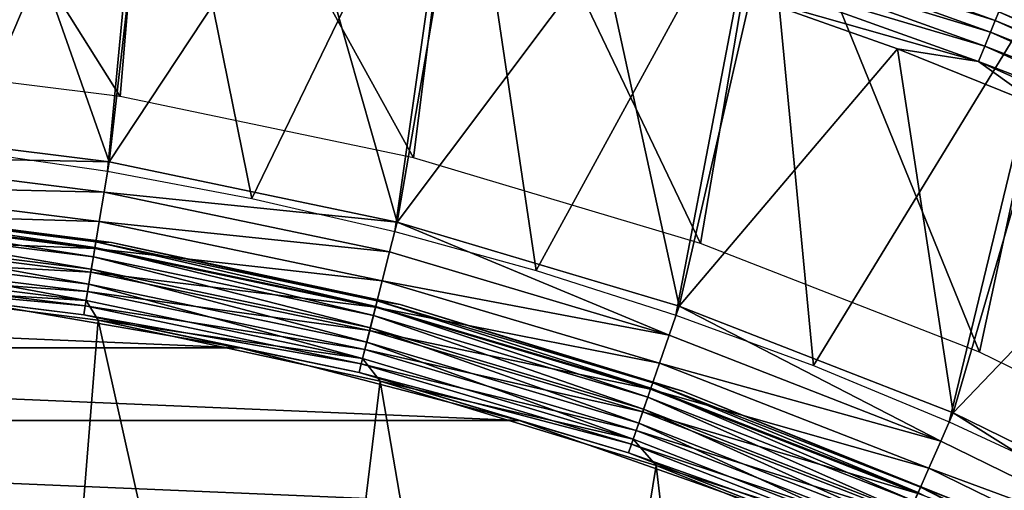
# Model space of a CAD drawing. Header units: millimetres. Extents: x -43.6 to 43.6, y -43.6 to 43.6.
# Tile 345 of 637: x 3.1 to 9.4, y 20.1 to 23.1. Entities that reach past the tile are written whole.
import ezdxf

# ---------------------------------------------------------------- set-up
doc = ezdxf.new("R2010")
doc.units = ezdxf.units.MM
doc.header["$LTSCALE"] = 52.148148
for name, color, linetype in [('1', 7, 'CONTINUOUS'), ('125', 7, 'CONTINUOUS'), ('127', 7, 'CONTINUOUS'), ('130', 7, 'CONTINUOUS'), ('133', 7, 'CONTINUOUS'), ('135', 7, 'CONTINUOUS'), ('138', 7, 'CONTINUOUS'), ('139', 7, 'CONTINUOUS'), ('143', 7, 'CONTINUOUS'), ('144', 7, 'CONTINUOUS'), ('26', 7, 'CONTINUOUS')]:
    doc.layers.add(name, color=color, linetype=linetype)

msp = doc.modelspace()

# ---------------------------------------------------------------- linework, layer by layer
at = {"layer": '1', "color": 183, "linetype": 'Continuous', "true_color": 0x8c69cc}
for points in [[(1.8926, 22.8408, -9.4785), (2.0002, 25.4214, -9.4785), (3.7725, 22.6065, -9.4785), (1.8926, 22.8408, -9.4785)], [(2.0002, 25.4214, -9.4785), (3.9885, 25.1861, -9.4785), (3.7725, 22.6065, -9.4785), (2.0002, 25.4214, -9.4785)], [(3.7725, 22.6065, -9.4785), (3.9885, 25.1861, -9.4785), (5.6264, 22.2178, -9.4785), (3.7725, 22.6065, -9.4785)], [(3.9885, 25.1861, -9.4785), (5.9524, 24.7955, -9.4785), (5.6264, 22.2178, -9.4785), (3.9885, 25.1861, -9.4785)], [(5.6264, 22.2178, -9.4785), (5.9524, 24.7955, -9.4785), (7.4419, 21.6772, -9.4785), (5.6264, 22.2178, -9.4785)], [(5.9524, 24.7955, -9.4785), (7.8795, 24.2521, -9.4785), (7.4419, 21.6772, -9.4785), (5.9524, 24.7955, -9.4785)], [(7.4419, 21.6772, -9.4785), (7.8795, 24.2521, -9.4785), (9.2067, 20.9886, -9.4785), (7.4419, 21.6772, -9.4785)], [(7.8795, 24.2521, -9.4785), (9.758, 23.5591, -9.4785), (9.2067, 20.9886, -9.4785), (7.8795, 24.2521, -9.4785)], [(9.2067, 20.9886, -9.4785), (9.758, 23.5591, -9.4785), (10.9084, 20.1567, -9.4785), (9.2067, 20.9886, -9.4785)]]:
    msp.add_3dface(points, dxfattribs=at)
at = {"layer": '125', "color": 96, "linetype": 'Continuous', "true_color": 0x008000}
for points in [[(2.7309, 21.3259, -12.8785), (4.5296, 21.0174, -12.8785), (2.7309, 21.3259, -26.7285), (2.7309, 21.3259, -12.8785)], [(2.7309, 21.3259, -26.7285), (4.5296, 21.0174, -12.8785), (4.5296, 21.0174, -26.7285), (2.7309, 21.3259, -26.7285)], [(4.5296, 21.0174, -12.8785), (6.2957, 20.5576, -12.8785), (4.5296, 21.0174, -26.7285), (4.5296, 21.0174, -12.8785)], [(4.5296, 21.0174, -26.7285), (6.2957, 20.5576, -12.8785), (6.2957, 20.5576, -26.7285), (4.5296, 21.0174, -26.7285)], [(6.2957, 20.5576, -12.8785), (8.0164, 19.9496, -12.8785), (6.2957, 20.5576, -26.7285), (6.2957, 20.5576, -12.8785)], [(6.2957, 20.5576, -26.7285), (8.0164, 19.9496, -12.8785), (8.0164, 19.9496, -26.7285), (6.2957, 20.5576, -26.7285)]]:
    msp.add_3dface(points, dxfattribs=at)
at = {"layer": '127', "color": 96, "linetype": 'Continuous', "true_color": 0x008000}
for points in [[(3.7034, 22.1931, -11.8785), (1.8581, 22.4231, -11.8785), (2.9526, 24.3214, -11.8785), (3.7034, 22.1931, -11.8785)], [(3.9295, 24.1828, -11.8785), (3.7034, 22.1931, -11.8785), (2.9526, 24.3214, -11.8785), (3.9295, 24.1828, -11.8785)], [(4.9001, 24.005, -11.8785), (3.7034, 22.1931, -11.8785), (3.9295, 24.1828, -11.8785), (4.9001, 24.005, -11.8785)], [(5.5236, 21.8115, -11.8785), (3.7034, 22.1931, -11.8785), (4.9001, 24.005, -11.8785), (5.5236, 21.8115, -11.8785)], [(5.8628, 23.7882, -11.8785), (5.5236, 21.8115, -11.8785), (4.9001, 24.005, -11.8785), (5.8628, 23.7882, -11.8785)], [(6.8158, 23.5328, -11.8785), (5.5236, 21.8115, -11.8785), (5.8628, 23.7882, -11.8785), (6.8158, 23.5328, -11.8785)], [(7.3058, 21.2809, -11.8785), (5.5236, 21.8115, -11.8785), (6.8158, 23.5328, -11.8785), (7.3058, 21.2809, -11.8785)], [(7.7578, 23.2393, -11.8785), (7.3058, 21.2809, -11.8785), (6.8158, 23.5328, -11.8785), (7.7578, 23.2393, -11.8785)], [(8.6874, 22.9081, -11.8785), (7.3058, 21.2809, -11.8785), (7.7578, 23.2393, -11.8785), (8.6874, 22.9081, -11.8785)], [(9.0383, 20.6048, -11.8785), (7.3058, 21.2809, -11.8785), (8.6874, 22.9081, -11.8785), (9.0383, 20.6048, -11.8785)], [(9.6028, 22.5397, -11.8785), (9.0383, 20.6048, -11.8785), (8.6874, 22.9081, -11.8785), (9.6028, 22.5397, -11.8785)], [(10.5026, 22.1347, -11.8785), (9.0383, 20.6048, -11.8785), (9.6028, 22.5397, -11.8785), (10.5026, 22.1347, -11.8785)], [(10.709, 19.7881, -11.8785), (9.0383, 20.6048, -11.8785), (10.5026, 22.1347, -11.8785), (10.709, 19.7881, -11.8785)]]:
    msp.add_3dface(points, dxfattribs=at)
at = {"layer": '130', "color": 96, "linetype": 'Continuous', "true_color": 0x008000}
for points in [[(1.8581, 22.4231, -11.8785), (3.7034, 22.1931, -11.8785), (1.842, 22.2299, -11.8975), (1.8581, 22.4231, -11.8785)], [(3.6715, 22.0018, -11.8975), (1.8265, 22.0427, -11.9543), (1.842, 22.2299, -11.8975), (3.6715, 22.0018, -11.8975)], [(3.7034, 22.1931, -11.8785), (3.6715, 22.0018, -11.8975), (1.842, 22.2299, -11.8975), (3.7034, 22.1931, -11.8785)], [(3.7034, 22.1931, -11.8785), (5.5236, 21.8115, -11.8785), (3.6715, 22.0018, -11.8975), (3.7034, 22.1931, -11.8785)], [(3.6405, 21.8166, -11.9543), (1.8122, 21.8701, -12.0466), (1.8265, 22.0427, -11.9543), (3.6405, 21.8166, -11.9543)], [(3.6405, 21.8166, -11.9543), (1.8265, 22.0427, -11.9543), (3.6715, 22.0018, -11.8975), (3.6405, 21.8166, -11.9543)], [(5.4758, 21.6235, -11.8975), (3.6405, 21.8166, -11.9543), (3.6715, 22.0018, -11.8975), (5.4758, 21.6235, -11.8975)], [(5.5236, 21.8115, -11.8785), (5.4758, 21.6235, -11.8975), (3.6715, 22.0018, -11.8975), (5.5236, 21.8115, -11.8785)], [(3.612, 21.6458, -12.0466), (1.7997, 21.7189, -12.171), (1.8122, 21.8701, -12.0466), (3.612, 21.6458, -12.0466)], [(3.612, 21.6458, -12.0466), (1.8122, 21.8701, -12.0466), (3.6405, 21.8166, -11.9543), (3.612, 21.6458, -12.0466)], [(5.4297, 21.4414, -11.9543), (3.612, 21.6458, -12.0466), (3.6405, 21.8166, -11.9543), (5.4297, 21.4414, -11.9543)], [(5.4297, 21.4414, -11.9543), (3.6405, 21.8166, -11.9543), (5.4758, 21.6235, -11.8975), (5.4297, 21.4414, -11.9543)], [(5.5236, 21.8115, -11.8785), (7.2428, 21.0975, -11.8975), (5.4758, 21.6235, -11.8975), (5.5236, 21.8115, -11.8785)], [(5.5236, 21.8115, -11.8785), (7.3058, 21.2809, -11.8785), (7.2428, 21.0975, -11.8975), (5.5236, 21.8115, -11.8785)], [(3.5871, 21.4961, -12.171), (1.7894, 21.5947, -12.3226), (1.7997, 21.7189, -12.171), (3.5871, 21.4961, -12.171)], [(3.5871, 21.4961, -12.171), (1.7997, 21.7189, -12.171), (3.612, 21.6458, -12.0466), (3.5871, 21.4961, -12.171)], [(5.3872, 21.2736, -12.0466), (3.5871, 21.4961, -12.171), (3.612, 21.6458, -12.0466), (5.3872, 21.2736, -12.0466)], [(5.3872, 21.2736, -12.0466), (3.612, 21.6458, -12.0466), (5.4297, 21.4414, -11.9543), (5.3872, 21.2736, -12.0466)], [(7.2428, 21.0975, -11.8975), (5.4297, 21.4414, -11.9543), (5.4758, 21.6235, -11.8975), (7.2428, 21.0975, -11.8975)], [(3.5666, 21.3732, -12.3226), (1.7817, 21.5025, -12.4957), (1.7894, 21.5947, -12.3226), (3.5666, 21.3732, -12.3226)], [(3.5666, 21.3732, -12.3226), (1.7894, 21.5947, -12.3226), (3.5871, 21.4961, -12.171), (3.5666, 21.3732, -12.3226)], [(3.5513, 21.2819, -12.4957), (1.777, 21.4457, -12.6834), (1.7817, 21.5025, -12.4957), (3.5513, 21.2819, -12.4957)], [(3.5513, 21.2819, -12.4957), (1.7817, 21.5025, -12.4957), (3.5666, 21.3732, -12.3226), (3.5513, 21.2819, -12.4957)], [(5.3499, 21.1264, -12.171), (3.5666, 21.3732, -12.3226), (3.5871, 21.4961, -12.171), (5.3499, 21.1264, -12.171)], [(5.3499, 21.1264, -12.171), (3.5871, 21.4961, -12.171), (5.3872, 21.2736, -12.0466), (5.3499, 21.1264, -12.171)], [(3.5419, 21.2257, -12.6834), (2.7309, 21.3259, -12.8785), (1.777, 21.4457, -12.6834), (3.5419, 21.2257, -12.6834)], [(3.5419, 21.2257, -12.6834), (1.777, 21.4457, -12.6834), (3.5513, 21.2819, -12.4957), (3.5419, 21.2257, -12.6834)], [(7.1818, 20.9198, -11.9543), (5.3872, 21.2736, -12.0466), (5.4297, 21.4414, -11.9543), (7.1818, 20.9198, -11.9543)], [(7.1818, 20.9198, -11.9543), (5.4297, 21.4414, -11.9543), (7.2428, 21.0975, -11.8975), (7.1818, 20.9198, -11.9543)], [(5.3194, 21.0057, -12.3226), (3.5513, 21.2819, -12.4957), (3.5666, 21.3732, -12.3226), (5.3194, 21.0057, -12.3226)], [(5.3194, 21.0057, -12.3226), (3.5666, 21.3732, -12.3226), (5.3499, 21.1264, -12.171), (5.3194, 21.0057, -12.3226)], [(4.5296, 21.0174, -12.8785), (2.7309, 21.3259, -12.8785), (3.5419, 21.2257, -12.6834), (4.5296, 21.0174, -12.8785)], [(5.2966, 20.916, -12.4957), (3.5419, 21.2257, -12.6834), (3.5513, 21.2819, -12.4957), (5.2966, 20.916, -12.4957)], [(5.2966, 20.916, -12.4957), (3.5513, 21.2819, -12.4957), (5.3194, 21.0057, -12.3226), (5.2966, 20.916, -12.4957)], [(7.1256, 20.756, -12.0466), (5.3499, 21.1264, -12.171), (5.3872, 21.2736, -12.0466), (7.1256, 20.756, -12.0466)], [(7.1256, 20.756, -12.0466), (5.3872, 21.2736, -12.0466), (7.1818, 20.9198, -11.9543), (7.1256, 20.756, -12.0466)], [(7.3058, 21.2809, -11.8785), (8.9602, 20.4273, -11.8975), (7.2428, 21.0975, -11.8975), (7.3058, 21.2809, -11.8785)], [(7.3058, 21.2809, -11.8785), (9.0383, 20.6048, -11.8785), (8.9602, 20.4273, -11.8975), (7.3058, 21.2809, -11.8785)], [(5.2827, 20.8607, -12.6834), (4.5296, 21.0174, -12.8785), (3.5419, 21.2257, -12.6834), (5.2827, 20.8607, -12.6834)], [(5.2827, 20.8607, -12.6834), (3.5419, 21.2257, -12.6834), (5.2966, 20.916, -12.4957), (5.2827, 20.8607, -12.6834)], [(7.0763, 20.6125, -12.171), (5.3194, 21.0057, -12.3226), (5.3499, 21.1264, -12.171), (7.0763, 20.6125, -12.171)], [(7.0763, 20.6125, -12.171), (5.3499, 21.1264, -12.171), (7.1256, 20.756, -12.0466), (7.0763, 20.6125, -12.171)], [(8.9602, 20.4273, -11.8975), (7.1818, 20.9198, -11.9543), (7.2428, 21.0975, -11.8975), (8.9602, 20.4273, -11.8975)], [(6.2957, 20.5576, -12.8785), (4.5296, 21.0174, -12.8785), (5.2827, 20.8607, -12.6834), (6.2957, 20.5576, -12.8785)], [(7.0358, 20.4947, -12.3226), (5.2966, 20.916, -12.4957), (5.3194, 21.0057, -12.3226), (7.0358, 20.4947, -12.3226)], [(7.0358, 20.4947, -12.3226), (5.3194, 21.0057, -12.3226), (7.0763, 20.6125, -12.171), (7.0358, 20.4947, -12.3226)], [(8.8848, 20.2553, -11.9543), (7.1256, 20.756, -12.0466), (7.1818, 20.9198, -11.9543), (8.8848, 20.2553, -11.9543)], [(8.8848, 20.2553, -11.9543), (7.1818, 20.9198, -11.9543), (8.9602, 20.4273, -11.8975), (8.8848, 20.2553, -11.9543)], [(7.0058, 20.4071, -12.4957), (5.2827, 20.8607, -12.6834), (5.2966, 20.916, -12.4957), (7.0058, 20.4071, -12.4957)], [(6.9873, 20.3532, -12.6834), (6.2957, 20.5576, -12.8785), (5.2827, 20.8607, -12.6834), (6.9873, 20.3532, -12.6834)], [(6.9873, 20.3532, -12.6834), (5.2827, 20.8607, -12.6834), (7.0058, 20.4071, -12.4957), (6.9873, 20.3532, -12.6834)], [(7.0058, 20.4071, -12.4957), (5.2966, 20.916, -12.4957), (7.0358, 20.4947, -12.3226), (7.0058, 20.4071, -12.4957)], [(8.8152, 20.0967, -12.0466), (7.0763, 20.6125, -12.171), (7.1256, 20.756, -12.0466), (8.8152, 20.0967, -12.0466)], [(8.8152, 20.0967, -12.0466), (7.1256, 20.756, -12.0466), (8.8848, 20.2553, -11.9543), (8.8152, 20.0967, -12.0466)], [(8.7543, 19.9577, -12.171), (7.0358, 20.4947, -12.3226), (7.0763, 20.6125, -12.171), (8.7543, 19.9577, -12.171)], [(8.7543, 19.9577, -12.171), (7.0763, 20.6125, -12.171), (8.8152, 20.0967, -12.0466), (8.7543, 19.9577, -12.171)], [(8.0164, 19.9496, -12.8785), (6.2957, 20.5576, -12.8785), (6.9873, 20.3532, -12.6834), (8.0164, 19.9496, -12.8785)], [(9.0383, 20.6048, -11.8785), (10.6165, 19.6176, -11.8975), (8.9602, 20.4273, -11.8975), (9.0383, 20.6048, -11.8785)], [(9.0383, 20.6048, -11.8785), (10.709, 19.7881, -11.8785), (10.6165, 19.6176, -11.8975), (9.0383, 20.6048, -11.8785)], [(8.7042, 19.8437, -12.3226), (7.0058, 20.4071, -12.4957), (7.0358, 20.4947, -12.3226), (8.7042, 19.8437, -12.3226)], [(8.7042, 19.8437, -12.3226), (7.0358, 20.4947, -12.3226), (8.7543, 19.9577, -12.171), (8.7042, 19.8437, -12.3226)], [(10.6165, 19.6176, -11.8975), (8.8848, 20.2553, -11.9543), (8.9602, 20.4273, -11.8975), (10.6165, 19.6176, -11.8975)], [(8.6671, 19.7589, -12.4957), (6.9873, 20.3532, -12.6834), (7.0058, 20.4071, -12.4957), (8.6671, 19.7589, -12.4957)], [(8.6671, 19.7589, -12.4957), (7.0058, 20.4071, -12.4957), (8.7042, 19.8437, -12.3226), (8.6671, 19.7589, -12.4957)], [(8.6442, 19.7067, -12.6834), (8.0164, 19.9496, -12.8785), (6.9873, 20.3532, -12.6834), (8.6442, 19.7067, -12.6834)], [(8.6442, 19.7067, -12.6834), (6.9873, 20.3532, -12.6834), (8.6671, 19.7589, -12.4957), (8.6442, 19.7067, -12.6834)], [(10.5271, 19.4524, -11.9543), (8.8152, 20.0967, -12.0466), (8.8848, 20.2553, -11.9543), (10.5271, 19.4524, -11.9543)], [(10.5271, 19.4524, -11.9543), (8.8848, 20.2553, -11.9543), (10.6165, 19.6176, -11.8975), (10.5271, 19.4524, -11.9543)]]:
    msp.add_3dface(points, dxfattribs=at)
at = {"layer": '133', "color": 96, "linetype": 'Continuous', "true_color": 0x008000}
for points in [[(7.5102, 23.7311, -11.69), (9.3047, 23.0866, -11.69), (7.4863, 23.6556, -11.7693), (7.5102, 23.7311, -11.69)], [(7.5102, 23.7311, -11.69), (9.327, 23.1418, -11.5951), (9.3047, 23.0866, -11.69), (7.5102, 23.7311, -11.69)], [(7.4863, 23.6556, -11.7693), (9.2751, 23.0131, -11.7693), (7.4576, 23.5651, -11.829), (7.4863, 23.6556, -11.7693)], [(7.4863, 23.6556, -11.7693), (9.3047, 23.0866, -11.69), (9.2751, 23.0131, -11.7693), (7.4863, 23.6556, -11.7693)], [(7.4576, 23.5651, -11.829), (9.2397, 22.9251, -11.829), (7.4257, 23.4643, -11.866), (7.4576, 23.5651, -11.829)], [(7.4576, 23.5651, -11.829), (9.2751, 23.0131, -11.7693), (9.2397, 22.9251, -11.829), (7.4576, 23.5651, -11.829)], [(7.7578, 23.2393, -11.8785), (7.4257, 23.4643, -11.866), (9.2001, 22.827, -11.866), (7.7578, 23.2393, -11.8785)], [(7.4257, 23.4643, -11.866), (9.2397, 22.9251, -11.829), (9.2001, 22.827, -11.866), (7.4257, 23.4643, -11.866)], [(8.6874, 22.9081, -11.8785), (7.7578, 23.2393, -11.8785), (9.2001, 22.827, -11.866), (8.6874, 22.9081, -11.8785)], [(9.3408, 23.176, -11.4892), (11.0875, 22.393, -11.4892), (9.327, 23.1418, -11.5951), (9.3408, 23.176, -11.4892)], [(9.3408, 23.176, -11.4892), (9.5671, 23.097, -11.3785), (11.0875, 22.393, -11.4892), (9.3408, 23.176, -11.4892)], [(9.327, 23.1418, -11.5951), (11.0711, 22.3599, -11.5951), (9.3047, 23.0866, -11.69), (9.327, 23.1418, -11.5951)], [(9.327, 23.1418, -11.5951), (11.0875, 22.393, -11.4892), (11.0711, 22.3599, -11.5951), (9.327, 23.1418, -11.5951)], [(9.3047, 23.0866, -11.69), (11.0447, 22.3066, -11.69), (9.2751, 23.0131, -11.7693), (9.3047, 23.0866, -11.69)], [(9.3047, 23.0866, -11.69), (11.0711, 22.3599, -11.5951), (11.0447, 22.3066, -11.69), (9.3047, 23.0866, -11.69)], [(9.2751, 23.0131, -11.7693), (11.0095, 22.2356, -11.7693), (9.2397, 22.9251, -11.829), (9.2751, 23.0131, -11.7693)], [(9.2751, 23.0131, -11.7693), (11.0447, 22.3066, -11.69), (11.0095, 22.2356, -11.7693), (9.2751, 23.0131, -11.7693)], [(9.2397, 22.9251, -11.829), (10.9674, 22.1506, -11.829), (9.2001, 22.827, -11.866), (9.2397, 22.9251, -11.829)], [(9.2397, 22.9251, -11.829), (11.0095, 22.2356, -11.7693), (10.9674, 22.1506, -11.829), (9.2397, 22.9251, -11.829)], [(9.6028, 22.5397, -11.8785), (8.6874, 22.9081, -11.8785), (9.2001, 22.827, -11.866), (9.6028, 22.5397, -11.8785)], [(9.6028, 22.5397, -11.8785), (9.2001, 22.827, -11.866), (10.9205, 22.0558, -11.866), (9.6028, 22.5397, -11.8785)], [(9.2001, 22.827, -11.866), (10.9674, 22.1506, -11.829), (10.9205, 22.0558, -11.866), (9.2001, 22.827, -11.866)]]:
    msp.add_3dface(points, dxfattribs=at)
at = {"layer": '135', "color": 96, "linetype": 'Continuous', "true_color": 0x008000}
for points in [[(3.2385, 16.281, -7.4785), (1.8228, 21.4226, -7.4785), (1.6271, 16.5201, -7.4785), (3.2385, 16.281, -7.4785)], [(3.6329, 21.1908, -7.4785), (1.8228, 21.4226, -7.4785), (3.2385, 16.281, -7.4785), (3.6329, 21.1908, -7.4785)], [(4.8187, 15.8852, -7.4785), (3.6329, 21.1908, -7.4785), (3.2385, 16.281, -7.4785), (4.8187, 15.8852, -7.4785)], [(5.4171, 20.8064, -7.4785), (3.6329, 21.1908, -7.4785), (4.8187, 15.8852, -7.4785), (5.4171, 20.8064, -7.4785)], [(6.3525, 15.3364, -7.4785), (5.4171, 20.8064, -7.4785), (4.8187, 15.8852, -7.4785), (6.3525, 15.3364, -7.4785)], [(7.162, 20.272, -7.4785), (5.4171, 20.8064, -7.4785), (6.3525, 15.3364, -7.4785), (7.162, 20.272, -7.4785)], [(7.8252, 14.6399, -7.4785), (7.162, 20.272, -7.4785), (6.3525, 15.3364, -7.4785), (7.8252, 14.6399, -7.4785)], [(8.8555, 19.5916, -7.4785), (7.162, 20.272, -7.4785), (7.8252, 14.6399, -7.4785), (8.8555, 19.5916, -7.4785)]]:
    msp.add_3dface(points, dxfattribs=at)
at = {"layer": '138', "color": 96, "linetype": 'Continuous', "true_color": 0x008000}
for points in [[(1.8657, 21.9207, -7.9785), (3.718, 21.6836, -7.9785), (1.8657, 21.9207, -8.9785), (1.8657, 21.9207, -7.9785)], [(1.8657, 21.9207, -8.9785), (3.718, 21.6836, -7.9785), (3.718, 21.6836, -8.9785), (1.8657, 21.9207, -8.9785)], [(3.718, 21.6836, -7.9785), (5.5435, 21.2901, -7.9785), (3.718, 21.6836, -8.9785), (3.718, 21.6836, -7.9785)], [(3.718, 21.6836, -8.9785), (5.5435, 21.2901, -7.9785), (5.5435, 21.2901, -8.9785), (3.718, 21.6836, -8.9785)], [(5.5435, 21.2901, -7.9785), (7.3291, 20.7433, -7.9785), (5.5435, 21.2901, -8.9785), (5.5435, 21.2901, -7.9785)], [(5.5435, 21.2901, -8.9785), (7.3291, 20.7433, -7.9785), (7.3291, 20.7433, -8.9785), (5.5435, 21.2901, -8.9785)], [(7.3291, 20.7433, -7.9785), (9.0618, 20.047, -7.9785), (7.3291, 20.7433, -8.9785), (7.3291, 20.7433, -7.9785)], [(7.3291, 20.7433, -8.9785), (9.0618, 20.047, -7.9785), (9.0618, 20.047, -8.9785), (7.3291, 20.7433, -8.9785)]]:
    msp.add_3dface(points, dxfattribs=at)
at = {"layer": '139', "color": 96, "linetype": 'Continuous', "true_color": 0x008000}
for points in [[(3.619, 21.6876, -7.8673), (1.8657, 21.9207, -7.9785), (1.8157, 21.9124, -7.8673), (3.619, 21.6876, -7.8673)], [(3.718, 21.6836, -7.9785), (1.8657, 21.9207, -7.9785), (3.619, 21.6876, -7.8673), (3.718, 21.6836, -7.9785)], [(3.6031, 21.5922, -7.6666), (1.8127, 21.8755, -7.7615), (1.8077, 21.816, -7.6666), (3.6031, 21.5922, -7.6666)], [(3.6129, 21.6511, -7.7615), (1.8157, 21.9124, -7.8673), (1.8127, 21.8755, -7.7615), (3.6129, 21.6511, -7.7615)], [(3.6129, 21.6511, -7.7615), (1.8127, 21.8755, -7.7615), (3.6031, 21.5922, -7.6666), (3.6129, 21.6511, -7.7615)], [(3.619, 21.6876, -7.8673), (1.8157, 21.9124, -7.8673), (3.6129, 21.6511, -7.7615), (3.619, 21.6876, -7.8673)], [(3.5901, 21.514, -7.5874), (1.8077, 21.816, -7.6666), (1.8012, 21.737, -7.5874), (3.5901, 21.514, -7.5874)], [(3.6031, 21.5922, -7.6666), (1.8077, 21.816, -7.6666), (3.5901, 21.514, -7.5874), (3.6031, 21.5922, -7.6666)], [(3.5744, 21.4204, -7.5278), (1.8012, 21.737, -7.5874), (1.7933, 21.6424, -7.5278), (3.5744, 21.4204, -7.5278)], [(3.5901, 21.514, -7.5874), (1.8012, 21.737, -7.5874), (3.5744, 21.4204, -7.5278), (3.5901, 21.514, -7.5874)], [(5.3885, 21.2788, -7.7615), (3.619, 21.6876, -7.8673), (3.6129, 21.6511, -7.7615), (5.3885, 21.2788, -7.7615)], [(5.3976, 21.3147, -7.8673), (3.718, 21.6836, -7.9785), (3.619, 21.6876, -7.8673), (5.3976, 21.3147, -7.8673)], [(5.3976, 21.3147, -7.8673), (3.619, 21.6876, -7.8673), (5.3885, 21.2788, -7.7615), (5.3976, 21.3147, -7.8673)], [(5.5435, 21.2901, -7.9785), (3.718, 21.6836, -7.9785), (5.3976, 21.3147, -7.8673), (5.5435, 21.2901, -7.9785)], [(3.557, 21.316, -7.4909), (1.7933, 21.6424, -7.5278), (1.7846, 21.5369, -7.4909), (3.557, 21.316, -7.4909)], [(3.5744, 21.4204, -7.5278), (1.7933, 21.6424, -7.5278), (3.557, 21.316, -7.4909), (3.5744, 21.4204, -7.5278)], [(5.3739, 21.2209, -7.6666), (3.6129, 21.6511, -7.7615), (3.6031, 21.5922, -7.6666), (5.3739, 21.2209, -7.6666)], [(5.3885, 21.2788, -7.7615), (3.6129, 21.6511, -7.7615), (5.3739, 21.2209, -7.6666), (5.3885, 21.2788, -7.7615)], [(5.3544, 21.1441, -7.5874), (3.6031, 21.5922, -7.6666), (3.5901, 21.514, -7.5874), (5.3544, 21.1441, -7.5874)], [(5.3739, 21.2209, -7.6666), (3.6031, 21.5922, -7.6666), (5.3544, 21.1441, -7.5874), (5.3739, 21.2209, -7.6666)], [(1.8228, 21.4226, -7.4785), (3.557, 21.316, -7.4909), (1.7846, 21.5369, -7.4909), (1.8228, 21.4226, -7.4785)], [(5.3311, 21.052, -7.5278), (3.5901, 21.514, -7.5874), (3.5744, 21.4204, -7.5278), (5.3311, 21.052, -7.5278)], [(5.3544, 21.1441, -7.5874), (3.5901, 21.514, -7.5874), (5.3311, 21.052, -7.5278), (5.3544, 21.1441, -7.5874)], [(1.8228, 21.4226, -7.4785), (3.6329, 21.1908, -7.4785), (3.557, 21.316, -7.4909), (1.8228, 21.4226, -7.4785)], [(5.3051, 20.9494, -7.4909), (3.5744, 21.4204, -7.5278), (3.557, 21.316, -7.4909), (5.3051, 20.9494, -7.4909)], [(5.3311, 21.052, -7.5278), (3.5744, 21.4204, -7.5278), (5.3051, 20.9494, -7.4909), (5.3311, 21.052, -7.5278)], [(3.6329, 21.1908, -7.4785), (5.3051, 20.9494, -7.4909), (3.557, 21.316, -7.4909), (3.6329, 21.1908, -7.4785)], [(7.1273, 20.7611, -7.7615), (5.3976, 21.3147, -7.8673), (5.3885, 21.2788, -7.7615), (7.1273, 20.7611, -7.7615)], [(7.1393, 20.7961, -7.8673), (5.5435, 21.2901, -7.9785), (5.3976, 21.3147, -7.8673), (7.1393, 20.7961, -7.8673)], [(7.1393, 20.7961, -7.8673), (5.3976, 21.3147, -7.8673), (7.1273, 20.7611, -7.7615), (7.1393, 20.7961, -7.8673)], [(7.1079, 20.7047, -7.6666), (5.3885, 21.2788, -7.7615), (5.3739, 21.2209, -7.6666), (7.1079, 20.7047, -7.6666)], [(7.1273, 20.7611, -7.7615), (5.3885, 21.2788, -7.7615), (7.1079, 20.7047, -7.6666), (7.1273, 20.7611, -7.7615)], [(7.3291, 20.7433, -7.9785), (5.5435, 21.2901, -7.9785), (7.1393, 20.7961, -7.8673), (7.3291, 20.7433, -7.9785)], [(3.6329, 21.1908, -7.4785), (5.4171, 20.8064, -7.4785), (5.3051, 20.9494, -7.4909), (3.6329, 21.1908, -7.4785)], [(7.0822, 20.6297, -7.5874), (5.3739, 21.2209, -7.6666), (5.3544, 21.1441, -7.5874), (7.0822, 20.6297, -7.5874)], [(7.1079, 20.7047, -7.6666), (5.3739, 21.2209, -7.6666), (7.0822, 20.6297, -7.5874), (7.1079, 20.7047, -7.6666)], [(7.0513, 20.5399, -7.5278), (5.3544, 21.1441, -7.5874), (5.3311, 21.052, -7.5278), (7.0513, 20.5399, -7.5278)], [(7.0822, 20.6297, -7.5874), (5.3544, 21.1441, -7.5874), (7.0513, 20.5399, -7.5278), (7.0822, 20.6297, -7.5874)], [(7.017, 20.4398, -7.4909), (5.3311, 21.052, -7.5278), (5.3051, 20.9494, -7.4909), (7.017, 20.4398, -7.4909)], [(7.0513, 20.5399, -7.5278), (5.3311, 21.052, -7.5278), (7.017, 20.4398, -7.4909), (7.0513, 20.5399, -7.5278)], [(5.4171, 20.8064, -7.4785), (7.017, 20.4398, -7.4909), (5.3051, 20.9494, -7.4909), (5.4171, 20.8064, -7.4785)], [(5.4171, 20.8064, -7.4785), (7.162, 20.272, -7.4785), (7.017, 20.4398, -7.4909), (5.4171, 20.8064, -7.4785)], [(8.8174, 20.1016, -7.7615), (7.1393, 20.7961, -7.8673), (7.1273, 20.7611, -7.7615), (8.8174, 20.1016, -7.7615)], [(8.8323, 20.1355, -7.8673), (7.3291, 20.7433, -7.9785), (7.1393, 20.7961, -7.8673), (8.8323, 20.1355, -7.8673)], [(8.8323, 20.1355, -7.8673), (7.1393, 20.7961, -7.8673), (8.8174, 20.1016, -7.7615), (8.8323, 20.1355, -7.8673)], [(8.7934, 20.047, -7.6666), (7.1273, 20.7611, -7.7615), (7.1079, 20.7047, -7.6666), (8.7934, 20.047, -7.6666)], [(8.8174, 20.1016, -7.7615), (7.1273, 20.7611, -7.7615), (8.7934, 20.047, -7.6666), (8.8174, 20.1016, -7.7615)], [(9.0618, 20.047, -7.9785), (7.3291, 20.7433, -7.9785), (8.8323, 20.1355, -7.8673), (9.0618, 20.047, -7.9785)], [(8.7616, 19.9744, -7.5874), (7.1079, 20.7047, -7.6666), (7.0822, 20.6297, -7.5874), (8.7616, 19.9744, -7.5874)], [(8.7934, 20.047, -7.6666), (7.1079, 20.7047, -7.6666), (8.7616, 19.9744, -7.5874), (8.7934, 20.047, -7.6666)], [(8.7234, 19.8874, -7.5278), (7.0822, 20.6297, -7.5874), (7.0513, 20.5399, -7.5278), (8.7234, 19.8874, -7.5278)], [(8.7616, 19.9744, -7.5874), (7.0822, 20.6297, -7.5874), (8.7234, 19.8874, -7.5278), (8.7616, 19.9744, -7.5874)], [(8.6809, 19.7905, -7.4909), (7.0513, 20.5399, -7.5278), (7.017, 20.4398, -7.4909), (8.6809, 19.7905, -7.4909)], [(8.7234, 19.8874, -7.5278), (7.0513, 20.5399, -7.5278), (8.6809, 19.7905, -7.4909), (8.7234, 19.8874, -7.5278)], [(7.162, 20.272, -7.4785), (8.6809, 19.7905, -7.4909), (7.017, 20.4398, -7.4909), (7.162, 20.272, -7.4785)], [(7.162, 20.272, -7.4785), (8.8555, 19.5916, -7.4785), (8.6809, 19.7905, -7.4909), (7.162, 20.272, -7.4785)], [(10.4473, 19.3048, -7.7615), (8.8323, 20.1355, -7.8673), (8.8174, 20.1016, -7.7615), (10.4473, 19.3048, -7.7615)], [(10.4649, 19.3374, -7.8673), (9.0618, 20.047, -7.9785), (8.8323, 20.1355, -7.8673), (10.4649, 19.3374, -7.8673)], [(10.4649, 19.3374, -7.8673), (8.8323, 20.1355, -7.8673), (10.4473, 19.3048, -7.7615), (10.4649, 19.3374, -7.8673)]]:
    msp.add_3dface(points, dxfattribs=at)
at = {"layer": '143', "color": 9, "linetype": 'Continuous', "true_color": 0xc2bdad}
for points in [[(-2.7308, 21.3259, -75.5285), (4.5297, 21.0174, -75.5285), (-4.5297, 21.0174, -75.5285), (-2.7308, 21.3259, -75.5285)], [(2.7308, 21.3259, -75.5285), (4.5297, 21.0174, -75.5285), (-2.7308, 21.3259, -75.5285), (2.7308, 21.3259, -75.5285)], [(-4.5297, 21.0174, -75.5285), (6.2956, 20.5576, -75.5285), (-6.2956, 20.5576, -75.5285), (-4.5297, 21.0174, -75.5285)], [(4.5297, 21.0174, -75.5285), (6.2956, 20.5576, -75.5285), (-4.5297, 21.0174, -75.5285), (4.5297, 21.0174, -75.5285)], [(-6.2956, 20.5576, -75.5285), (8.0165, 19.9496, -75.5285), (-8.0165, 19.9496, -75.5285), (-6.2956, 20.5576, -75.5285)], [(6.2956, 20.5576, -75.5285), (8.0165, 19.9496, -75.5285), (-6.2956, 20.5576, -75.5285), (6.2956, 20.5576, -75.5285)]]:
    msp.add_3dface(points, dxfattribs=at)
at = {"layer": '144', "color": 9, "linetype": 'Continuous', "true_color": 0xc2bdad}
for points in [[(4.5297, 21.0174, -75.5285), (2.7308, 21.3259, -75.5285), (4.5296, 21.0174, -26.6285), (4.5297, 21.0174, -75.5285)], [(4.5296, 21.0174, -26.6285), (2.7308, 21.3259, -75.5285), (2.7309, 21.3259, -26.6285), (4.5296, 21.0174, -26.6285)], [(6.2957, 20.5576, -26.6285), (4.5297, 21.0174, -75.5285), (4.5296, 21.0174, -26.6285), (6.2957, 20.5576, -26.6285)], [(6.2956, 20.5576, -75.5285), (4.5297, 21.0174, -75.5285), (6.2957, 20.5576, -26.6285), (6.2956, 20.5576, -75.5285)], [(8.0165, 19.9496, -75.5285), (6.2956, 20.5576, -75.5285), (8.0164, 19.9496, -26.6285), (8.0165, 19.9496, -75.5285)], [(8.0164, 19.9496, -26.6285), (6.2956, 20.5576, -75.5285), (6.2957, 20.5576, -26.6285), (8.0164, 19.9496, -26.6285)]]:
    msp.add_3dface(points, dxfattribs=at)
at = {"layer": '26', "color": 183, "linetype": 'Continuous', "true_color": 0x8c69cc}
for points in [[(1.9924, 25.3158, 1.1631), (2.7756, 22.2673, -8.8369), (3.9725, 25.0815, 1.1631), (1.9924, 25.3158, 1.1631)], [(2.7756, 22.2673, -8.8369), (3.6934, 22.1335, -8.8369), (3.9725, 25.0815, 1.1631), (2.7756, 22.2673, -8.8369)], [(3.6934, 22.1335, -8.8369), (4.6049, 21.962, -8.8369), (3.9725, 25.0815, 1.1631), (3.6934, 22.1335, -8.8369)], [(3.9725, 25.0815, 1.1631), (4.6049, 21.962, -8.8369), (5.9281, 24.6925, 1.1631), (3.9725, 25.0815, 1.1631)], [(4.6049, 21.962, -8.8369), (5.5086, 21.7529, -8.8369), (5.9281, 24.6925, 1.1631), (4.6049, 21.962, -8.8369)], [(5.5086, 21.7529, -8.8369), (6.4028, 21.5067, -8.8369), (5.9281, 24.6925, 1.1631), (5.5086, 21.7529, -8.8369)], [(5.9281, 24.6925, 1.1631), (6.4028, 21.5067, -8.8369), (7.8472, 24.1513, 1.1631), (5.9281, 24.6925, 1.1631)], [(6.4028, 21.5067, -8.8369), (7.2861, 21.2237, -8.8369), (7.8472, 24.1513, 1.1631), (6.4028, 21.5067, -8.8369)], [(7.2861, 21.2237, -8.8369), (8.157, 20.9045, -8.8369), (7.8472, 24.1513, 1.1631), (7.2861, 21.2237, -8.8369)], [(7.8472, 24.1513, 1.1631), (8.157, 20.9045, -8.8369), (9.7179, 23.4611, 1.1631), (7.8472, 24.1513, 1.1631)], [(8.157, 20.9045, -8.8369), (9.0139, 20.5496, -8.8369), (9.7179, 23.4611, 1.1631), (8.157, 20.9045, -8.8369)], [(9.0139, 20.5496, -8.8369), (9.8554, 20.1595, -8.8369), (9.7179, 23.4611, 1.1631), (9.0139, 20.5496, -8.8369)]]:
    msp.add_3dface(points, dxfattribs=at)

doc.saveas('drawing.dxf')
